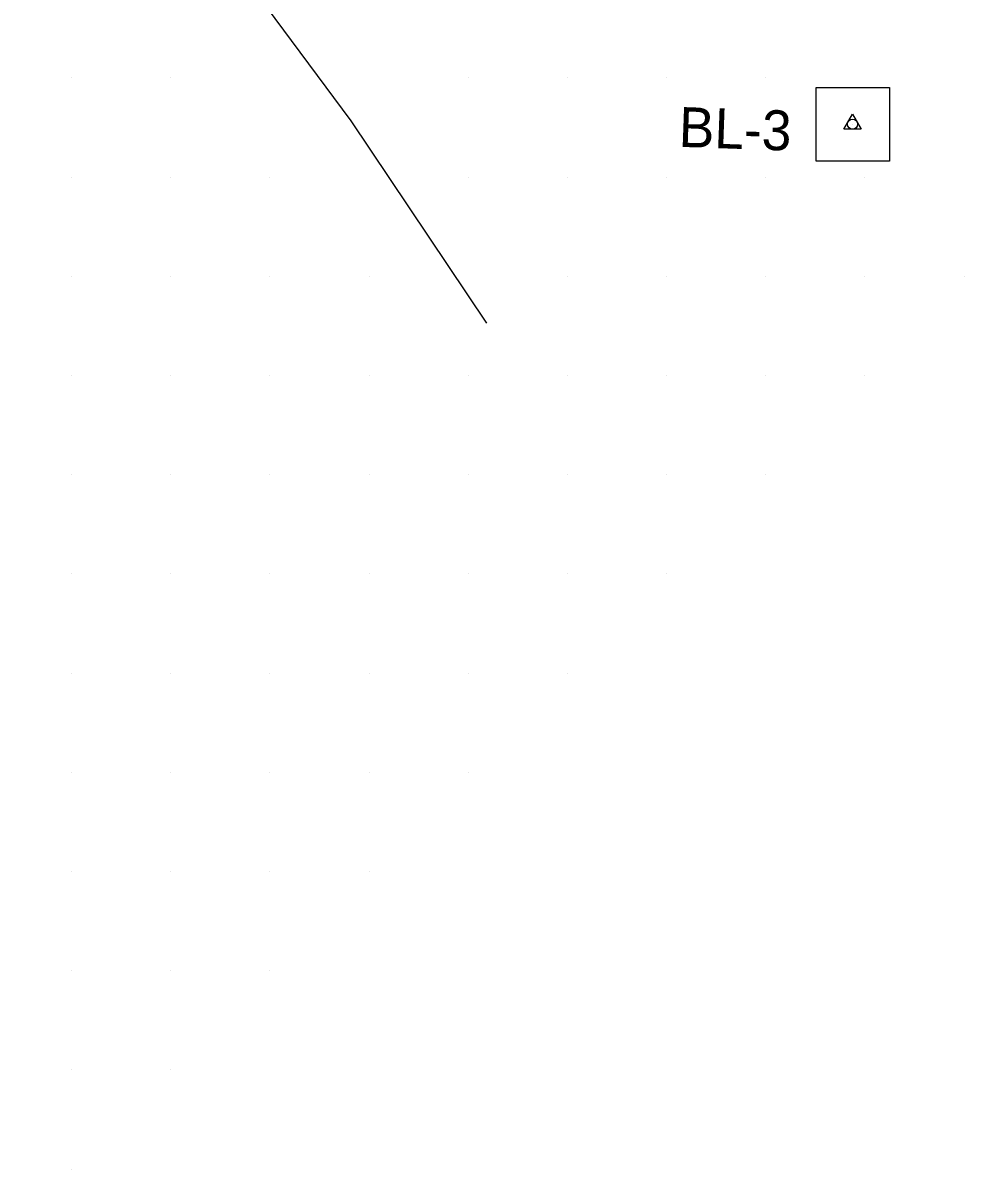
# Model space of a CAD drawing. Extents: x 1548934 to 1561348, y 809680 to 824075.
# Drawn here: x 1552285.1 to 1552380, y 809749.9 to 809865.5 of the extents above; entities that cross this region are included whole.
import ezdxf

# ---------------------------------------------------------------- set-up
doc = ezdxf.new("R2010")
doc.units = 0
for name, color, linetype in [('CTL Secondary Horizontal and Vertical Text', 7, 'Continuous'), ('Exist DTM QL2 LIDAR Elevation Point', 7, 'Continuous'), ('P_NCDOT_Horizontal_Alignment', 7, 'Continuous'), ('P_NCDOT_Horizontal_Alignment_Tick_Small', 7, 'Continuous'), ('PH Exist DTM Breakline', 7, 'Continuous')]:
    doc.layers.add(name, color=color, linetype=linetype)

msp = doc.modelspace()

# ---------------------------------------------------------------- linework, layer by layer
at = {"layer": 'Exist DTM QL2 LIDAR Elevation Point'}
for p, q in [((1552290.04, 809859.92), (1552290.04, 809859.92)), ((1552300.04, 809859.92), (1552300.04, 809859.92)), ((1552330.05, 809859.92), (1552330.05, 809859.92)), ((1552340.05, 809859.92), (1552340.05, 809859.92)), ((1552350.05, 809859.92), (1552350.05, 809859.92)), ((1552360.05, 809859.92), (1552360.05, 809859.92)), ((1552290.04, 809849.92), (1552290.04, 809849.92)), ((1552300.04, 809849.92), (1552300.04, 809849.92)), ((1552310.04, 809849.92), (1552310.04, 809849.92)), ((1552330.05, 809849.92), (1552330.05, 809849.92)), ((1552340.05, 809849.92), (1552340.05, 809849.92)), ((1552350.05, 809849.92), (1552350.05, 809849.92)), ((1552360.05, 809849.92), (1552360.05, 809849.92)), ((1552370.05, 809849.92), (1552370.05, 809849.92)), ((1552290.04, 809839.92), (1552290.04, 809839.92)), ((1552300.04, 809839.92), (1552300.04, 809839.92)), ((1552310.04, 809839.92), (1552310.04, 809839.92)), ((1552320.04, 809839.92), (1552320.04, 809839.92)), ((1552340.05, 809839.92), (1552340.05, 809839.92)), ((1552350.05, 809839.92), (1552350.05, 809839.92)), ((1552360.05, 809839.92), (1552360.05, 809839.92)), ((1552370.05, 809839.92), (1552370.05, 809839.92)), ((1552380.05, 809839.92), (1552380.05, 809839.92)), ((1552290.04, 809829.92), (1552290.04, 809829.92)), ((1552300.04, 809829.92), (1552300.04, 809829.92)), ((1552310.04, 809829.92), (1552310.04, 809829.92)), ((1552320.04, 809829.92), (1552320.04, 809829.92)), ((1552330.05, 809829.92), (1552330.05, 809829.92)), ((1552340.05, 809829.92), (1552340.05, 809829.92)), ((1552350.05, 809829.92), (1552350.05, 809829.92)), ((1552360.05, 809829.92), (1552360.05, 809829.92)), ((1552370.05, 809829.92), (1552370.05, 809829.92)), ((1552290.04, 809819.92), (1552290.04, 809819.92)), ((1552300.04, 809819.92), (1552300.04, 809819.92)), ((1552310.04, 809819.92), (1552310.04, 809819.92)), ((1552320.04, 809819.92), (1552320.04, 809819.92)), ((1552330.05, 809819.92), (1552330.05, 809819.92)), ((1552340.05, 809819.92), (1552340.05, 809819.92)), ((1552350.05, 809819.92), (1552350.05, 809819.92)), ((1552360.05, 809819.92), (1552360.05, 809819.92)), ((1552290.04, 809809.92), (1552290.04, 809809.92)), ((1552300.04, 809809.92), (1552300.04, 809809.92)), ((1552310.04, 809809.92), (1552310.04, 809809.92)), ((1552320.04, 809809.92), (1552320.04, 809809.92)), ((1552330.05, 809809.92), (1552330.05, 809809.92)), ((1552340.05, 809809.92), (1552340.05, 809809.92)), ((1552350.05, 809809.92), (1552350.05, 809809.92)), ((1552290.04, 809799.92), (1552290.04, 809799.92)), ((1552300.04, 809799.92), (1552300.04, 809799.92)), ((1552310.04, 809799.92), (1552310.04, 809799.92)), ((1552320.04, 809799.92), (1552320.04, 809799.92)), ((1552330.05, 809799.92), (1552330.05, 809799.92)), ((1552340.05, 809799.92), (1552340.05, 809799.92)), ((1552290.04, 809789.91), (1552290.04, 809789.91)), ((1552300.04, 809789.91), (1552300.04, 809789.91)), ((1552310.04, 809789.91), (1552310.04, 809789.91)), ((1552320.04, 809789.91), (1552320.04, 809789.91)), ((1552330.05, 809789.91), (1552330.05, 809789.91)), ((1552290.04, 809779.91), (1552290.04, 809779.91)), ((1552300.04, 809779.91), (1552300.04, 809779.91)), ((1552310.04, 809779.91), (1552310.04, 809779.91)), ((1552320.04, 809779.91), (1552320.04, 809779.91)), ((1552290.04, 809769.91), (1552290.04, 809769.91)), ((1552300.04, 809769.91), (1552300.04, 809769.91)), ((1552310.04, 809769.91), (1552310.04, 809769.91)), ((1552290.04, 809759.91), (1552290.04, 809759.91)), ((1552300.04, 809759.91), (1552300.04, 809759.91)), ((1552290.04, 809749.91), (1552290.04, 809749.91))]:
    msp.add_line(p, q, dxfattribs=at)
at = {"layer": 'P_NCDOT_Horizontal_Alignment'}
msp.add_line((1552368.8, 809855.25), (1552368.8, 809855.25), dxfattribs=at)
msp.add_line((1552368.8, 809855.25), (1552368.8, 809855.25), dxfattribs=at)
msp.add_lwpolyline([(1552367.93, 809854.75), (1552368.8, 809856.25), (1552369.66, 809854.75)], close=True, dxfattribs=at)
msp.add_lwpolyline([(1552367.93, 809854.75), (1552368.8, 809856.25), (1552369.66, 809854.75)], close=True, dxfattribs=at)
msp.add_circle((1552368.8, 809855.25), 0.5, dxfattribs=at)
msp.add_circle((1552368.8, 809855.25), 0.5, dxfattribs=at)
at = {"layer": 'P_NCDOT_Horizontal_Alignment_Tick_Small'}
msp.add_line((1552368.8, 809855.25), (1552368.8, 809855.25), dxfattribs=at)
msp.add_line((1552368.8, 809855.25), (1552368.8, 809855.25), dxfattribs=at)
msp.add_lwpolyline([(1552365.12, 809858.95), (1552372.53, 809858.95), (1552372.53, 809851.52), (1552365.12, 809851.52)], close=True, dxfattribs=at)
msp.add_lwpolyline([(1552365.12, 809858.95), (1552372.53, 809858.95), (1552372.53, 809851.52), (1552365.12, 809851.52)], close=True, dxfattribs=at)
at = {"layer": 'PH Exist DTM Breakline'}
msp.add_lwpolyline([(1552282.39, 809906.76), (1552295.67, 809886.49), (1552305.4, 809872.85), (1552318.2, 809855.59), (1552331.9, 809835.18)], dxfattribs=at)

# ---------------------------------------------------------------- texts
at = {"layer": 'CTL Secondary Horizontal and Vertical Text'}
msp.add_text('BL-3', height=4.02, rotation=358, dxfattribs=at).set_placement((1552351.23, 809852.97))

doc.saveas('drawing.dxf')
